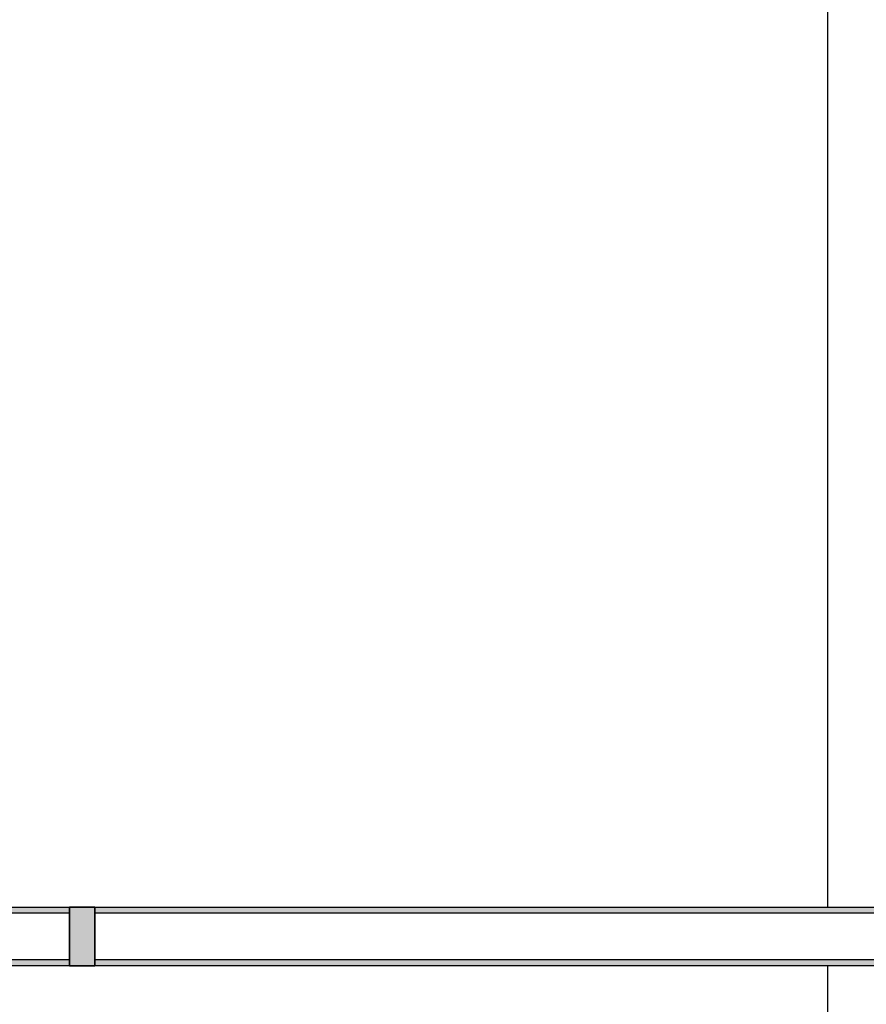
# Model space of a CAD drawing. Header units: millimetres. Extents: x 3625 to 132892, y -52547 to 67182.
# Tile 305 of 348: x 80590 to 81960, y 26552 to 28146. Entities that reach past the tile are written whole.
import ezdxf

# ---------------------------------------------------------------- set-up
doc = ezdxf.new("R2010")
doc.units = ezdxf.units.MM
for name, color, linetype, lineweight in [('A-CLNG-SUSP', 5, 'Continuous', 25), ('A-GENM', 6, 'Continuous', 18), ('A-GLAZ', 6, 'Continuous', 18), ('A-GLAZ-CWMG', 3, 'Continuous', 18)]:
    doc.layers.add(name, color=color, linetype=linetype, lineweight=lineweight)

# ---------------------------------------------------------------- blocks, each defined once
blk = doc.blocks.new('22_KA_systeempanel_interline_dubbelglas_horizontaal - paneel_boven-7487337-Plotview plafond begane grond - 1 op 100')
at = {"layer": 'A-GLAZ'}
for points in [[(643, 47.5), (-643, 47.5), (-643, 37.5), (643, 37.5)], [(643, -37.5), (-643, -37.5), (-643, -47.5), (643, -47.5)]]:
    blk.add_hatch(color=256, dxfattribs=at).paths.add_polyline_path(points, flags=0)
at = {"layer": 'A-GLAZ', "lineweight": 25}
for p, q in [((-643, 47.5), (643, 47.5)), ((-643, 37.5), (-643, 47.5)), ((643, 37.5), (-643, 37.5)), ((643, 47.5), (643, 37.5)), ((-643, -47.5), (-643, -37.5)), ((-643, -37.5), (643, -37.5)), ((643, -47.5), (-643, -47.5)), ((643, -37.5), (643, -47.5))]:
    blk.add_line(p, q, dxfattribs=at)
blk = doc.blocks.new('Rectangular Mullion - 22_interline_95x41-7485259-Plotview plafond begane grond - 1 op 100')
at = {"layer": 'A-GLAZ-CWMG'}
blk.add_hatch(color=256, dxfattribs=at).paths.add_polyline_path([(20.5, -47.5), (-20.5, -47.5), (-20.5, 47.5), (20.5, 47.5)], flags=0)
at = {"layer": 'A-GLAZ-CWMG', "lineweight": 35}
for p, q in [((20.5, 47.5), (-20.5, 47.5)), ((-20.5, 47.5), (-20.5, -47.5)), ((20.5, -47.5), (20.5, 47.5)), ((-20.5, -47.5), (20.5, -47.5))]:
    blk.add_line(p, q, dxfattribs=at)
blk = doc.blocks.new('22_KA_systeempanel_interline_dubbelglas_horizontaal - paneel_boven-7490527-Plotview plafond begane grond - 1 op 100')
at = {"layer": 'A-GLAZ'}
for points in [[(769.25, 47.5), (-769.25, 47.5), (-769.25, 37.5), (769.25, 37.5)], [(769.25, -37.5), (-769.25, -37.5), (-769.25, -47.5), (769.25, -47.5)]]:
    blk.add_hatch(color=256, dxfattribs=at).paths.add_polyline_path(points, flags=0)
at = {"layer": 'A-GLAZ', "lineweight": 25}
for p, q in [((-769.25, 47.5), (769.25, 47.5)), ((-769.25, 37.5), (-769.25, 47.5)), ((769.25, 37.5), (-769.25, 37.5)), ((769.25, 47.5), (769.25, 37.5)), ((-769.25, -47.5), (-769.25, -37.5)), ((-769.25, -37.5), (769.25, -37.5)), ((769.25, -47.5), (-769.25, -47.5)), ((769.25, -37.5), (769.25, -47.5))]:
    blk.add_line(p, q, dxfattribs=at)

msp = doc.modelspace()

# ---------------------------------------------------------------- linework, layer by layer
at = {"layer": 'A-CLNG-SUSP'}
for p, q in [((81897.6, 28447.5), (81897.6, 26709.2)), ((81897.6, 26614.2), (81897.6, 19408.2))]:
    msp.add_line(p, q, dxfattribs=at)
at = {"layer": 'A-GENM'}
for p, q in [((81897.6, 26709.2), (81897.6, 28447.5)), ((81897.6, 19408.2), (81897.6, 26614.2))]:
    msp.add_line(p, q, dxfattribs=at)

# ---------------------------------------------------------------- block references
at = {"layer": 'A-GLAZ', "rotation": 180}
for name, p in [('22_KA_systeempanel_interline_dubbelglas_horizontaal - paneel_boven-7487337-Plotview plafond begane grond - 1 op 100', (80027.7, 26661.7)), ('22_KA_systeempanel_interline_dubbelglas_horizontaal - paneel_boven-7490527-Plotview plafond begane grond - 1 op 100', (81481, 26661.7))]:
    msp.add_blockref(name, p, dxfattribs=at)
at = {"layer": 'A-GLAZ-CWMG', "extrusion": (0, 0, -1)}
msp.add_blockref('Rectangular Mullion - 22_interline_95x41-7485259-Plotview plafond begane grond - 1 op 100', (-80691.2, 26661.7), dxfattribs=at)

doc.saveas('drawing.dxf')
